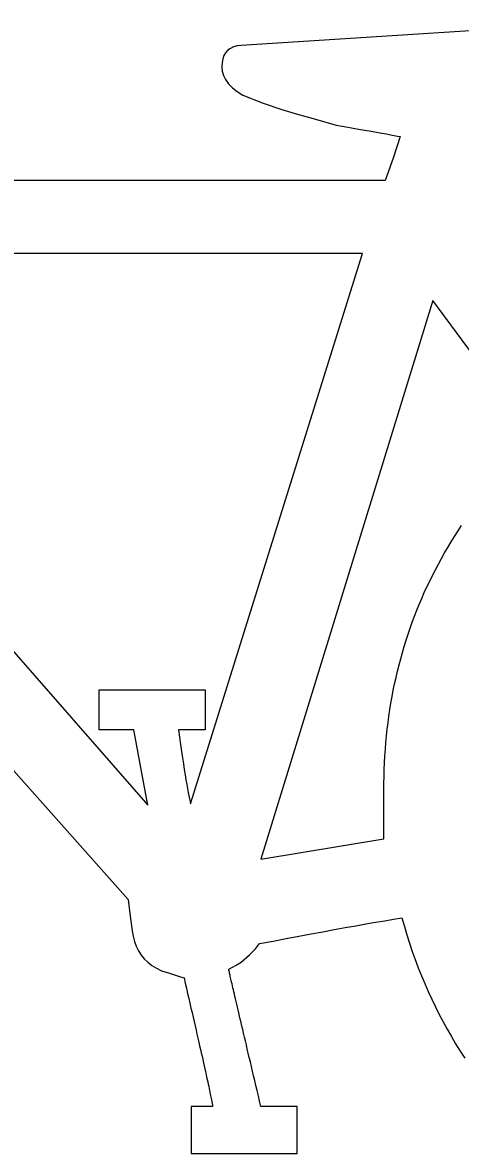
# Model space of a CAD drawing. Extents: x 99958 to 100136, y 99935 to 100013.
# Drawn here: x 100006.2031 to 100006.2396, y 99974.3113 to 99974.4055 of the extents above; entities that cross this region are included whole.
import ezdxf

# ---------------------------------------------------------------- set-up
doc = ezdxf.new("R2010")
doc.units = 0
doc.layers.add('TR_SN_ConstructionSigns', color=7, linetype='Continuous')

msp = doc.modelspace()

# ---------------------------------------------------------------- linework, layer by layer
at = {"layer": 'TR_SN_ConstructionSigns'}
for p, q in [((100006.251131, 99974.405529), (100006.221338, 99974.403632)), ((100006.22003, 99974.403024), (100006.21989, 99974.402788)), ((100006.220211, 99974.403222), (100006.22003, 99974.403024)), ((100006.220433, 99974.403381), (100006.220211, 99974.403222)), ((100006.220694, 99974.403503), (100006.220433, 99974.403381)), ((100006.220996, 99974.403586), (100006.220694, 99974.403503)), ((100006.221338, 99974.403632), (100006.220996, 99974.403586)), ((100006.219729, 99974.402202), (100006.219709, 99974.401852)), ((100006.219789, 99974.402514), (100006.219729, 99974.402202)), ((100006.21989, 99974.402788), (100006.219789, 99974.402514)), ((100006.219709, 99974.401852), (100006.219744, 99974.401484)), ((100006.219744, 99974.401484), (100006.219851, 99974.401126)), ((100006.219851, 99974.401126), (100006.220029, 99974.400777)), ((100006.220029, 99974.400777), (100006.220278, 99974.400438)), ((100006.220278, 99974.400438), (100006.220598, 99974.400109)), ((100006.220598, 99974.400109), (100006.220989, 99974.399789)), ((100006.220989, 99974.399789), (100006.221452, 99974.39948)), ((100006.221452, 99974.39948), (100006.223156, 99974.398827)), ((100006.223156, 99974.398827), (100006.224706, 99974.398293)), ((100006.224706, 99974.398293), (100006.2261, 99974.397878)), ((100006.2261, 99974.397878), (100006.227327, 99974.397542)), ((100006.227327, 99974.397542), (100006.228373, 99974.397246)), ((100006.228373, 99974.397246), (100006.229238, 99974.396989)), ((100006.229238, 99974.396989), (100006.229897, 99974.396873)), ((100006.229897, 99974.396873), (100006.230516, 99974.396764)), ((100006.230516, 99974.396764), (100006.231097, 99974.396662)), ((100006.231097, 99974.396662), (100006.23164, 99974.396567)), ((100006.23164, 99974.396567), (100006.232143, 99974.396478)), ((100006.232143, 99974.396478), (100006.232608, 99974.396395)), ((100006.232608, 99974.396395), (100006.233034, 99974.396319)), ((100006.233034, 99974.396319), (100006.233421, 99974.39625)), ((100006.233421, 99974.39625), (100006.23377, 99974.396188)), ((100006.23377, 99974.396188), (100006.23408, 99974.396132)), ((100006.234583, 99974.396039), (100006.233977, 99974.394233)), ((100006.23408, 99974.396132), (100006.234351, 99974.396082)), ((100006.234351, 99974.396082), (100006.234583, 99974.396039)), ((100006.233977, 99974.394233), (100006.233312, 99974.392367)), ((100006.233312, 99974.392367), (100006.179209, 99974.392367)), ((100006.231445, 99974.386292), (100006.176881, 99974.386292)), ((100006.217116, 99974.34045), (100006.231445, 99974.386292)), ((100006.175951, 99974.383322), (100006.21354, 99974.340321)), ((100006.237285, 99974.38238), (100006.222975, 99974.335831)), ((100006.245826, 99974.370796), (100006.237285, 99974.38238)), ((100006.173273, 99974.375839), (100006.211908, 99974.33248)), ((100006.239393, 99974.363177), (100006.239691, 99974.363626)), ((100006.238818, 99974.36227), (100006.239102, 99974.362725)), ((100006.239102, 99974.362725), (100006.239393, 99974.363177)), ((100006.238271, 99974.361351), (100006.238541, 99974.361812)), ((100006.238541, 99974.361812), (100006.238818, 99974.36227)), ((100006.237753, 99974.360419), (100006.238009, 99974.360886)), ((100006.238009, 99974.360886), (100006.238271, 99974.361351)), ((100006.237262, 99974.359476), (100006.237504, 99974.359949)), ((100006.237504, 99974.359949), (100006.237753, 99974.360419)), ((100006.2368, 99974.35852), (100006.237028, 99974.358999)), ((100006.237028, 99974.358999), (100006.237262, 99974.359476)), ((100006.236365, 99974.357552), (100006.236579, 99974.358037)), ((100006.236579, 99974.358037), (100006.2368, 99974.35852)), ((100006.235959, 99974.356572), (100006.236159, 99974.357063)), ((100006.236159, 99974.357063), (100006.236365, 99974.357552)), ((100006.23558, 99974.355579), (100006.235766, 99974.356077)), ((100006.235766, 99974.356077), (100006.235959, 99974.356572)), ((100006.23523, 99974.354575), (100006.235402, 99974.355079)), ((100006.235402, 99974.355079), (100006.23558, 99974.355579)), ((100006.234908, 99974.353559), (100006.235065, 99974.354068)), ((100006.235065, 99974.354068), (100006.23523, 99974.354575)), ((100006.234613, 99974.35253), (100006.234757, 99974.353046)), ((100006.234757, 99974.353046), (100006.234908, 99974.353559)), ((100006.234477, 99974.352011), (100006.234613, 99974.35253)), ((100006.234224, 99974.350964), (100006.234347, 99974.351489)), ((100006.234347, 99974.351489), (100006.234477, 99974.352011)), ((100006.234, 99974.349905), (100006.234109, 99974.350436)), ((100006.234109, 99974.350436), (100006.234224, 99974.350964)), ((100006.209494, 99974.346619), (100006.209494, 99974.349933)), ((100006.209494, 99974.349933), (100006.218332, 99974.349933)), ((100006.218332, 99974.349933), (100006.218332, 99974.346619)), ((100006.233804, 99974.348834), (100006.233898, 99974.349371)), ((100006.233898, 99974.349371), (100006.234, 99974.349905)), ((100006.233636, 99974.347751), (100006.233716, 99974.348294)), ((100006.233716, 99974.348294), (100006.233804, 99974.348834)), ((100006.233562, 99974.347204), (100006.233636, 99974.347751)), ((100006.212384, 99974.346619), (100006.209494, 99974.346619)), ((100006.21354, 99974.340321), (100006.212384, 99974.346619)), ((100006.218332, 99974.346619), (100006.216101, 99974.346619)), ((100006.216101, 99974.346619), (100006.216189, 99974.345987)), ((100006.233436, 99974.346103), (100006.233495, 99974.346655)), ((100006.233495, 99974.346655), (100006.233562, 99974.347204)), ((100006.216189, 99974.345987), (100006.216275, 99974.345386)), ((100006.233338, 99974.344989), (100006.233383, 99974.345548)), ((100006.233383, 99974.345548), (100006.233436, 99974.346103)), ((100006.216275, 99974.345386), (100006.216358, 99974.344816)), ((100006.216358, 99974.344816), (100006.216438, 99974.344278)), ((100006.233299, 99974.344428), (100006.233338, 99974.344989)), ((100006.216438, 99974.344278), (100006.216514, 99974.343772)), ((100006.216514, 99974.343772), (100006.216588, 99974.343298)), ((100006.233243, 99974.343296), (100006.233268, 99974.343863)), ((100006.233268, 99974.343863), (100006.233299, 99974.344428)), ((100006.216588, 99974.343298), (100006.216659, 99974.342855)), ((100006.216659, 99974.342855), (100006.216726, 99974.342443)), ((100006.233215, 99974.342152), (100006.233226, 99974.342726)), ((100006.233226, 99974.342726), (100006.233243, 99974.343296)), ((100006.216726, 99974.342443), (100006.216791, 99974.342064)), ((100006.216791, 99974.342064), (100006.216853, 99974.341716)), ((100006.216853, 99974.341716), (100006.216911, 99974.341399)), ((100006.233212, 99974.341575), (100006.233215, 99974.342152)), ((100006.216911, 99974.341399), (100006.216967, 99974.341114)), ((100006.216967, 99974.341114), (100006.21702, 99974.340861)), ((100006.21702, 99974.340861), (100006.217069, 99974.34064)), ((100006.233214, 99974.339675), (100006.233212, 99974.341575)), ((100006.217069, 99974.34064), (100006.217116, 99974.34045)), ((100006.233221, 99974.337537), (100006.233214, 99974.339675)), ((100006.222975, 99974.335831), (100006.233221, 99974.337537)), ((100006.211908, 99974.33248), (100006.212053, 99974.331292)), ((100006.212053, 99974.331292), (100006.212257, 99974.329867)), ((100006.230872, 99974.330283), (100006.231713, 99974.330431)), ((100006.231713, 99974.330431), (100006.232519, 99974.33057)), ((100006.232519, 99974.33057), (100006.233289, 99974.330701)), ((100006.233289, 99974.330701), (100006.234023, 99974.330823)), ((100006.234023, 99974.330823), (100006.234721, 99974.330937)), ((100006.234721, 99974.330937), (100006.234921, 99974.330227)), ((100006.212257, 99974.329867), (100006.212324, 99974.329406)), ((100006.225071, 99974.329221), (100006.226127, 99974.329419)), ((100006.226127, 99974.329419), (100006.227148, 99974.329609)), ((100006.227148, 99974.329609), (100006.228133, 99974.32979)), ((100006.228133, 99974.32979), (100006.229082, 99974.329963)), ((100006.229082, 99974.329963), (100006.229995, 99974.330127)), ((100006.229995, 99974.330127), (100006.230872, 99974.330283)), ((100006.234921, 99974.330227), (100006.235131, 99974.329525)), ((100006.235131, 99974.329525), (100006.235351, 99974.32883)), ((100006.212324, 99974.329406), (100006.212429, 99974.328973)), ((100006.212429, 99974.328973), (100006.212575, 99974.32857)), ((100006.212575, 99974.32857), (100006.21276, 99974.328194)), ((100006.222527, 99974.328363), (100006.222851, 99974.328799)), ((100006.222851, 99974.328799), (100006.223979, 99974.329014)), ((100006.223979, 99974.329014), (100006.225071, 99974.329221)), ((100006.235351, 99974.32883), (100006.235583, 99974.328142)), ((100006.21276, 99974.328194), (100006.212984, 99974.327847)), ((100006.212984, 99974.327847), (100006.213249, 99974.327529)), ((100006.221338, 99974.327254), (100006.222023, 99974.327848)), ((100006.222023, 99974.327848), (100006.222527, 99974.328363)), ((100006.235583, 99974.328142), (100006.235825, 99974.327461)), ((100006.213249, 99974.327529), (100006.213552, 99974.327239)), ((100006.213552, 99974.327239), (100006.213895, 99974.326978)), ((100006.213895, 99974.326978), (100006.214278, 99974.326745)), ((100006.214278, 99974.326745), (100006.214701, 99974.326541)), ((100006.22029, 99974.32666), (100006.220901, 99974.326987)), ((100006.220292, 99974.326651), (100006.22029, 99974.32666)), ((100006.220295, 99974.326633), (100006.220292, 99974.326651)), ((100006.2203, 99974.326606), (100006.220295, 99974.326633)), ((100006.220308, 99974.32657), (100006.2203, 99974.326606)), ((100006.220901, 99974.326987), (100006.221338, 99974.327254)), ((100006.235825, 99974.327461), (100006.236078, 99974.326787)), ((100006.236078, 99974.326787), (100006.236341, 99974.326121)), ((100006.214701, 99974.326541), (100006.215341, 99974.326326)), ((100006.215341, 99974.326326), (100006.215864, 99974.326155)), ((100006.215864, 99974.326155), (100006.216272, 99974.326029)), ((100006.216272, 99974.326029), (100006.216563, 99974.325947)), ((100006.216563, 99974.325947), (100006.216665, 99974.325504)), ((100006.220317, 99974.326524), (100006.220308, 99974.32657)), ((100006.220329, 99974.32647), (100006.220317, 99974.326524)), ((100006.220343, 99974.326408), (100006.220329, 99974.32647)), ((100006.220359, 99974.326336), (100006.220343, 99974.326408)), ((100006.220377, 99974.326255), (100006.220359, 99974.326336)), ((100006.220398, 99974.326165), (100006.220377, 99974.326255)), ((100006.22042, 99974.326066), (100006.220398, 99974.326165)), ((100006.220445, 99974.325958), (100006.22042, 99974.326066)), ((100006.220471, 99974.325842), (100006.220445, 99974.325958)), ((100006.2205, 99974.325716), (100006.220471, 99974.325842)), ((100006.220531, 99974.325582), (100006.2205, 99974.325716)), ((100006.236341, 99974.326121), (100006.236615, 99974.325461)), ((100006.216665, 99974.325504), (100006.216766, 99974.325071)), ((100006.216766, 99974.325071), (100006.216864, 99974.324647)), ((100006.220565, 99974.325438), (100006.220531, 99974.325582)), ((100006.2206, 99974.325285), (100006.220565, 99974.325438)), ((100006.220637, 99974.325124), (100006.2206, 99974.325285)), ((100006.220677, 99974.324954), (100006.220637, 99974.325124)), ((100006.220719, 99974.324774), (100006.220677, 99974.324954)), ((100006.220763, 99974.324586), (100006.220719, 99974.324774)), ((100006.236615, 99974.325461), (100006.2369, 99974.324809)), ((100006.2369, 99974.324809), (100006.237196, 99974.324164)), ((100006.216864, 99974.324647), (100006.21696, 99974.324233)), ((100006.21696, 99974.324233), (100006.217053, 99974.323827)), ((100006.217053, 99974.323827), (100006.217145, 99974.323431)), ((100006.220809, 99974.324389), (100006.220763, 99974.324586)), ((100006.220857, 99974.324183), (100006.220809, 99974.324389)), ((100006.220907, 99974.323967), (100006.220857, 99974.324183)), ((100006.22096, 99974.323743), (100006.220907, 99974.323967)), ((100006.237196, 99974.324164), (100006.237502, 99974.323526)), ((100006.217145, 99974.323431), (100006.217234, 99974.323045)), ((100006.217234, 99974.323045), (100006.217321, 99974.322667)), ((100006.221014, 99974.32351), (100006.22096, 99974.323743)), ((100006.221071, 99974.323268), (100006.221014, 99974.32351)), ((100006.22113, 99974.323017), (100006.221071, 99974.323268)), ((100006.221191, 99974.322757), (100006.22113, 99974.323017)), ((100006.237502, 99974.323526), (100006.237819, 99974.322895)), ((100006.237819, 99974.322895), (100006.238146, 99974.322271)), ((100006.217321, 99974.322667), (100006.217405, 99974.322299)), ((100006.217405, 99974.322299), (100006.217487, 99974.32194)), ((100006.217487, 99974.32194), (100006.217567, 99974.321591)), ((100006.221254, 99974.322489), (100006.221191, 99974.322757)), ((100006.221319, 99974.322211), (100006.221254, 99974.322489)), ((100006.221387, 99974.321924), (100006.221319, 99974.322211)), ((100006.221456, 99974.321628), (100006.221387, 99974.321924)), ((100006.238146, 99974.322271), (100006.238484, 99974.321655)), ((100006.217567, 99974.321591), (100006.217645, 99974.321251)), ((100006.217645, 99974.321251), (100006.217721, 99974.32092)), ((100006.221528, 99974.321324), (100006.221456, 99974.321628)), ((100006.221602, 99974.32101), (100006.221528, 99974.321324)), ((100006.221678, 99974.320687), (100006.221602, 99974.32101)), ((100006.238484, 99974.321655), (100006.238833, 99974.321045)), ((100006.238833, 99974.321045), (100006.239193, 99974.320443)), ((100006.217721, 99974.32092), (100006.217794, 99974.320599)), ((100006.217794, 99974.320599), (100006.217865, 99974.320287)), ((100006.217865, 99974.320287), (100006.217933, 99974.319984)), ((100006.221756, 99974.320356), (100006.221678, 99974.320687)), ((100006.221836, 99974.320015), (100006.221756, 99974.320356)), ((100006.221919, 99974.319666), (100006.221836, 99974.320015)), ((100006.239193, 99974.320443), (100006.239563, 99974.319848)), ((100006.217933, 99974.319984), (100006.218, 99974.31969)), ((100006.218, 99974.31969), (100006.218064, 99974.319406)), ((100006.218064, 99974.319406), (100006.218126, 99974.319131)), ((100006.218126, 99974.319131), (100006.218186, 99974.318866)), ((100006.222003, 99974.319308), (100006.221919, 99974.319666)), ((100006.22209, 99974.31894), (100006.222003, 99974.319308)), ((100006.239563, 99974.319848), (100006.239944, 99974.31926)), ((100006.218186, 99974.318866), (100006.218243, 99974.31861)), ((100006.218243, 99974.31861), (100006.218298, 99974.318363)), ((100006.218298, 99974.318363), (100006.218351, 99974.318125)), ((100006.218351, 99974.318125), (100006.218402, 99974.317897)), ((100006.222179, 99974.318564), (100006.22209, 99974.31894)), ((100006.22227, 99974.318179), (100006.222179, 99974.318564)), ((100006.222363, 99974.317784), (100006.22227, 99974.318179)), ((100006.218402, 99974.317897), (100006.21845, 99974.317678)), ((100006.21845, 99974.317678), (100006.218496, 99974.317468)), ((100006.218496, 99974.317468), (100006.21854, 99974.317268)), ((100006.21854, 99974.317268), (100006.218581, 99974.317077)), ((100006.222458, 99974.317381), (100006.222363, 99974.317784)), ((100006.222556, 99974.316969), (100006.222458, 99974.317381)), ((100006.218581, 99974.317077), (100006.218621, 99974.316895)), ((100006.218621, 99974.316895), (100006.218658, 99974.316723)), ((100006.218658, 99974.316723), (100006.218692, 99974.31656)), ((100006.218692, 99974.31656), (100006.218725, 99974.316406)), ((100006.218725, 99974.316406), (100006.218755, 99974.316262)), ((100006.218755, 99974.316262), (100006.218783, 99974.316126)), ((100006.222655, 99974.316548), (100006.222556, 99974.316969)), ((100006.222757, 99974.316118), (100006.222655, 99974.316548)), ((100006.218783, 99974.316126), (100006.218809, 99974.316001)), ((100006.218809, 99974.316001), (100006.218832, 99974.315884)), ((100006.218832, 99974.315884), (100006.218853, 99974.315777)), ((100006.218853, 99974.315777), (100006.218872, 99974.315679)), ((100006.218872, 99974.315679), (100006.218889, 99974.315591)), ((100006.218889, 99974.315591), (100006.218903, 99974.315511)), ((100006.218903, 99974.315511), (100006.218916, 99974.315442)), ((100006.218916, 99974.315442), (100006.218925, 99974.315381)), ((100006.218925, 99974.315381), (100006.218933, 99974.31533)), ((100006.218933, 99974.31533), (100006.218938, 99974.315288)), ((100006.218938, 99974.315288), (100006.218941, 99974.315255)), ((100006.222861, 99974.315679), (100006.222757, 99974.316118)), ((100006.222967, 99974.315231), (100006.222861, 99974.315679)), ((100006.218937, 99974.315213), (100006.21716, 99974.315231)), ((100006.21716, 99974.315231), (100006.21716, 99974.311319)), ((100006.218941, 99974.315218), (100006.218937, 99974.315213)), ((100006.218941, 99974.315255), (100006.218942, 99974.315232)), ((100006.218942, 99974.315232), (100006.218941, 99974.315218)), ((100006.225997, 99974.315231), (100006.222967, 99974.315231)), ((100006.225997, 99974.311319), (100006.225997, 99974.315231)), ((100006.21716, 99974.311319), (100006.225997, 99974.311319))]:
    msp.add_line(p, q, dxfattribs=at)

doc.saveas('drawing.dxf')
